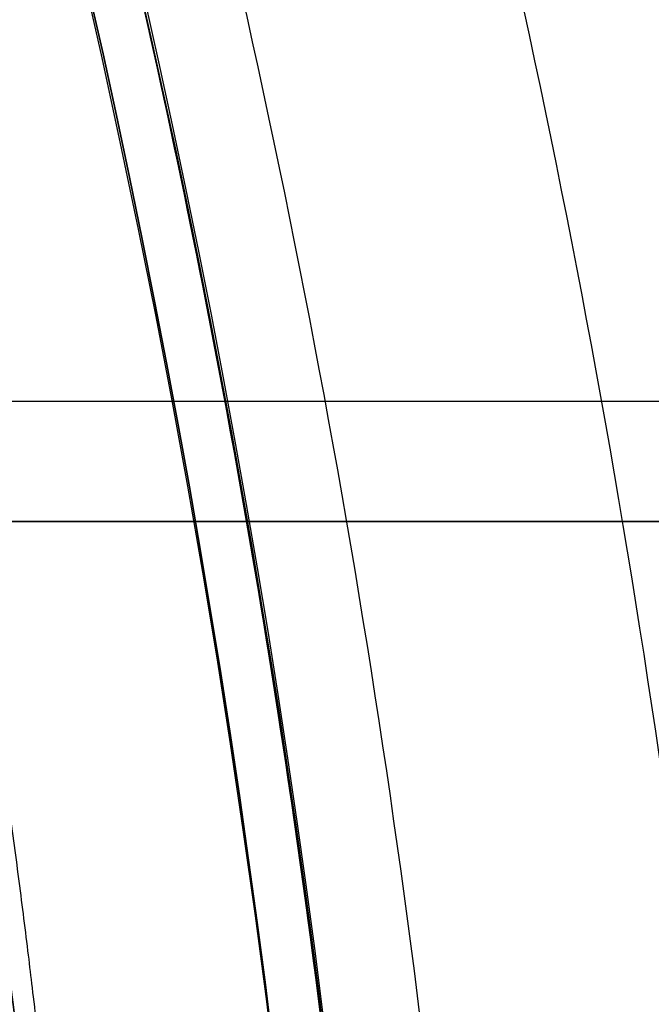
# Model space of a CAD drawing. Header units: millimetres. Extents: x -1649 to 240, y -242 to 238.
# Tile 1009 of 1056: x 21.06 to 22.38, y 0.95 to 2.99. Entities that reach past the tile are written whole.
import ezdxf

# ---------------------------------------------------------------- set-up
doc = ezdxf.new("R2010")
doc.units = ezdxf.units.MM
for name, color, linetype, true_color in [('BOMBILLA', 7, 'Continuous', 0xfff700), ('NEGRO', 7, 'Continuous', 0x292828), ('PANTALLA', 7, 'Continuous', 0xffffff)]:
    doc.layers.add(name, color=color, linetype=linetype, true_color=true_color)

# ---------------------------------------------------------------- blocks, each defined once
blk = doc.blocks.new('DOME M 29914')
at = {"layer": 'BOMBILLA', "extrusion": (0, 0, -1)}
blk.add_arc((-12.50152331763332, -0.01811837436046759, -330.6345638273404), 24.05871559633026, 0.8118392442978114, 180.8118392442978, dxfattribs=at)
at = {"layer": 'NEGRO', "extrusion": (0, 0, -1)}
for centre, radius, start, end in [((-12.49999999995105, -1.341600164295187e-10, -253.25), 211.4999999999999, 292.5907274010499, 112.5907273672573), ((-12.49999999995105, -1.341600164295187e-10, -253.5), 210, 329.857864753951, 149.8578647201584), ((-12.49999999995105, -1.341600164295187e-10, -253.25), 210.4999999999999, 292.5907274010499, 112.5907273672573), ((-12.49999999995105, -1.341600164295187e-10, -253.5), 206, 329.857864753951, 149.8578647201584), ((-12.49999999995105, -1.341600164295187e-10, -247), 199.5, 292.5907274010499, 112.5907273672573), ((-12.49999999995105, -1.341500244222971e-10, -258.5), 211.5, 292.590727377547, 112.5907273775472), ((-12.49999999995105, -1.341506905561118e-10, -248), 210.5, 292.590727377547, 112.5907273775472), ((-12.49999999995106, -1.341466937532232e-10, -258.4999999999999), 210.5, 292.5907273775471, 112.5907273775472), ((-12.49999999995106, -1.341513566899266e-10, -247.5), 199.5, 292.5907273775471, 112.5907273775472), ((-12.49999999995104, -1.341606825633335e-10, -259.5), 210, 329.8578647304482, 149.8578647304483), ((-12.49999999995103, -1.341431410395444e-10, -259.5), 206, 329.8578647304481, 149.8578647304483), ((-12.49999999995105, -1.341600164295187e-10, -253.25), 211.4999999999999, 112.5907273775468, 292.5907274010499), ((-12.49999999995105, -1.341950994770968e-10, -248), 211.5, 112.5907273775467, 292.5907273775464), ((-12.49999999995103, -1.341977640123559e-10, -258.4999999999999), 211.5, 112.5907273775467, 292.5907273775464), ((-12.49999999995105, -1.341600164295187e-10, -253.25), 210.4999999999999, 112.5907273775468, 292.5907274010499), ((-12.49999999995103, -1.341911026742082e-10, -258.5), 210.5, 112.5907273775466, 292.5907273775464), ((-12.49999999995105, -1.341600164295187e-10, -247), 199.5, 112.5907273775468, 292.5907274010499), ((-12.49999999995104, -1.341873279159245e-10, -247.5), 199.5, 112.5907273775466, 292.5907273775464), ((-12.49999999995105, -1.341600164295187e-10, -253.5), 210, 149.8578647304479, 329.857864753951), ((-12.49999999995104, -1.341280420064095e-10, -259.5), 210, 149.8578647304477, 329.8578647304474), ((-12.49999999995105, -1.341600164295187e-10, -253.5), 206, 149.8578647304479, 329.857864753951), ((-12.49999999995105, -1.341633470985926e-10, -259.5), 206, 149.8578647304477, 329.8578647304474), ((-12.49999999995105, -1.341600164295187e-10, -258.4999999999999), 32.49999999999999, 359.8578647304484, 179.857864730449), ((-12.49999999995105, -1.341600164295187e-10, -257.5), 32.49999999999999, 359.8578647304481, 179.8578647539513), ((-12.49999999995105, -1.341600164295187e-10, -265.119279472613), 28.40000000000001, 60.27582303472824, 240.2758230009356), ((-12.49999999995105, -1.341569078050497e-10, -265.619279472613), 26.30000000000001, 60.27582301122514, 240.2758230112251), ((-12.49999999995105, -1.341600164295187e-10, -264.369279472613), 26.30000000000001, 60.27582303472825, 240.2758230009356), ((-12.49999999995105, -1.341582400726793e-10, -267.119279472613), 28.40000000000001, 60.27582301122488, 240.2758230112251), ((-12.49999999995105, -1.341606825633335e-10, -256.4999999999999), 26, 47.96210538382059, 227.9621053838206), ((-12.49999999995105, -1.341600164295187e-10, -252.7), 21.75, 47.96210538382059, 227.9621053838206), ((-12.49999999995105, -1.341571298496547e-10, -275.919279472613), 23.10000000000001, 60.27582301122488, 240.2758230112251), ((-12.49999999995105, -1.341600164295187e-10, -272.367860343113), 20.59548659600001, 60.27582303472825, 240.2758230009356), ((-12.49999999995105, -1.341600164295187e-10, -269.367860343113), 20.59548659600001, 60.27582303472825, 240.2758230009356), ((-12.49999999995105, -1.34159128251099e-10, -252.7), 20.95, 47.96210538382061, 227.9621053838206), ((-12.49999999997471, -1.755200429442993e-10, -275.919279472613), 21.85790949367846, 83.90274094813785, 240.2758230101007), ((-12.49999999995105, -1.341615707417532e-10, -221), 20.95, 47.96210538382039, 227.9621053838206), ((-12.49999999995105, -1.341600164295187e-10, -266.814368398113), 20.59548659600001, 60.27582303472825, 201.1826835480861), ((-12.49999999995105, -1.341600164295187e-10, -276.771747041), 19.85, 60.46726941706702, 214.6648046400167), ((-12.49999999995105, -1.341600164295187e-10, -273.771747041), 19.85, 60.46726941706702, 214.6648046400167), ((-12.49999999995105, -1.341600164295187e-10, -270.771747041), 19.85, 60.46726941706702, 214.6648046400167), ((-12.49999999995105, -1.341600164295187e-10, -267.771747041), 19.85, 60.46726941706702, 214.6648046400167), ((-12.49999999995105, -1.341600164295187e-10, -264.771747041), 19.85, 60.46726941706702, 214.6648046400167), ((-12.49999999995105, -1.341600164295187e-10, -261.771747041), 19.85, 60.46726941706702, 214.6648046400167), ((-12.49999999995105, -1.341600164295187e-10, -258.771747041), 19.85, 60.46726941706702, 214.6648046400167), ((-12.49999999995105, -1.341600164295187e-10, -255.771747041), 19.85, 60.46726941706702, 214.6648046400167), ((-12.49999999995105, -1.341600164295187e-10, -252.771747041), 19.85, 60.46726941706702, 214.6648046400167), ((-12.49999999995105, -1.341600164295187e-10, -249.771747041), 19.85, 60.46726941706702, 214.6648046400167), ((-12.49999999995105, -1.341600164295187e-10, -246.771747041), 19.85, 60.46726941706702, 214.6648046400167), ((-12.49999999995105, -1.341600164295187e-10, -243.771747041), 19.85, 60.46726941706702, 214.6648046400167), ((-12.49999999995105, -1.341600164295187e-10, -279.483031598), 19.85, 95.18009895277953, 227.9621053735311), ((-12.49999999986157, -1.448785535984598e-10, -267.1192794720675), 23.09999999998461, 127.3777590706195, 173.1738869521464), ((-12.49999999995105, -1.341600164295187e-10, -271.519279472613), 23.10000000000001, 127.3777590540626, 173.1738869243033), ((-12.49999999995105, -1.341600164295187e-10, -274.326362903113), 20.59548659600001, 169.7757592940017, 240.2758230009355)]:
    blk.add_arc(centre, radius, start, end, dxfattribs=at)
at = {"layer": 'NEGRO'}
for centre, radius, start, end in [((12.49999999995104, -1.341891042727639e-10, 248), 211.5, 67.4092726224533, 247.4092726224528), ((12.49999999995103, -1.341704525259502e-10, 246.5), 210, 67.4092726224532, 247.4092726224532), ((12.49999999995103, -1.341822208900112e-10, 247.5), 210, 67.40927262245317, 210.1421352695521), ((12.49999999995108, -1.341893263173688e-10, 247.5), 210.0000000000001, 67.40927262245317, 210.1421352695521), ((12.49999999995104, -1.341498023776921e-10, 247.5), 206, 30.14213526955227, 210.1421352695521), ((12.49999999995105, -1.341773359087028e-10, 246.5), 199.5, 67.40927262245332, 247.4092726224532), ((12.49999999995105, -1.341449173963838e-10, 248), 210.5, 247.4092726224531, 67.4092726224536), ((12.49999999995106, -1.341553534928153e-10, 246.5), 210, 247.4092726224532, 67.4092726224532), ((12.49999999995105, -1.34168010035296e-10, 246.5), 199.5, 247.4092726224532, 67.4092726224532), ((12.49999999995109, -1.341751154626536e-10, 247.5), 210, 247.4092726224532, 30.14213526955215), ((12.49999999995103, -1.341253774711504e-10, 247.5), 210.0000000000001, 247.4092726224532, 30.14213526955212), ((12.49999999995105, -1.341600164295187e-10, 247.5), 206, 210.1421352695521, 30.14213526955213), ((12.49999999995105, -1.341600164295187e-10, 256.4999999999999), 32.49999999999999, 0.1421352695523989, 180.1421352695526), ((12.49999999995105, -1.341644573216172e-10, 263.1192794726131), 28.4, 299.7241769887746, 119.7241769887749), ((12.49999999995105, -1.341675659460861e-10, 263.1192794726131), 26.3, 299.7241769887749, 119.7241769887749), ((12.49999999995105, -1.341606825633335e-10, 255.7), 26, 312.0378946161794, 132.0378946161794), ((12.49999999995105, -1.341600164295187e-10, 256.1), 26, 312.0378946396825, 132.0378946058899), ((12.49999999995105, -1.34159128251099e-10, 255.7), 24.75, 312.0378946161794, 132.0378946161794), ((12.49999999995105, -1.34159128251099e-10, 256.4999999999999), 24.75, 312.0378946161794, 132.0378946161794), ((12.49999999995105, -1.341600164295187e-10, 267.859777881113), 21.85790949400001, 299.724177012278, 119.7241769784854), ((12.49999999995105, -1.341600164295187e-10, 270.859777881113), 21.85790949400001, 299.724177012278, 119.7241769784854), ((12.49999999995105, -1.341600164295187e-10, 273.758597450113), 21.85790949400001, 299.724177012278, 119.7241769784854), ((12.49999999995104, -1.341549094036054e-10, 221), 21.74999999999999, 312.0378946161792, 132.0378946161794), ((12.49999999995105, -1.341600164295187e-10, 236.85), 21.75, 312.0378946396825, 132.0378946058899), ((12.49999999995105, -1.341600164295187e-10, 275.419279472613), 21.09548659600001, 333.0305808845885, 101.2150559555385), ((12.49999999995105, -1.341600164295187e-10, 275.267597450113), 21.85790949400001, 299.724177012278, 17.76471930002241)]:
    blk.add_arc(centre, radius, start, end, dxfattribs=at)
for points, weights in [([(93.57808880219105, 194.866481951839, 246.9393398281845), (-296.1548751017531, 357.0226595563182, 246.9393398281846), (-458.3110527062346, -32.71030434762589, 246.9393398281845), (-68.57808880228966, -194.8664819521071, 246.9393398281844)], [0.8164906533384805, 0.2721635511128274, 0.2721635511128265, 0.8164906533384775]), ([(93.3064566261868, 194.2136297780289, 247.6464466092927), (-295.1208029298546, 355.826543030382, 247.6464466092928), (-456.7337161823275, -32.60071652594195, 247.6464466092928), (-68.3064566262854, -194.213629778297, 247.6464466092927)], [0.8164906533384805, 0.2721635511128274, 0.2721635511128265, 0.8164906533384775]), ([(-68.57808880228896, -194.8664819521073, 246.9393398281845), (321.1548751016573, -357.0226595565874, 246.9393398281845), (483.3110527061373, 32.71030434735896, 246.9393398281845), (93.57808880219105, 194.866481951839, 246.9393398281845)], [0.8164906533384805, 0.2721635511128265, 0.2721635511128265, 0.8164906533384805]), ([(-68.3064566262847, -194.2136297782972, 247.6464466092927), (320.1208029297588, -355.8265430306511, 247.6464466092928), (481.7337161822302, 32.600716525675, 247.6464466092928), (93.3064566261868, 194.2136297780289, 247.6464466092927)], [0.8164906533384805, 0.2721635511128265, 0.2721635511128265, 0.8164906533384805]), ([(27.65266094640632, -16.80636811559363, 254.821320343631), (61.2653971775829, 13.49895377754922, 254.8213203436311), (30.96007528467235, 47.11169000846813, 254.8213203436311), (-2.652660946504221, 16.80636811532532, 254.8213203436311)], [0.8164906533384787, 0.2721635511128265, 0.2721635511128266, 0.816490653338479]), ([(27.27386556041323, -16.38623235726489, 255.3870057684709), (60.04633027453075, 13.1614987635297, 255.3870057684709), (30.49859915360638, 45.93396347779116, 255.3870057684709), (-2.273865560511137, 16.38623235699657, 255.3870057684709)], [0.816490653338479, 0.2721635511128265, 0.2721635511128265, 0.816490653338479])]:
    blk.add_rational_spline(points, weights, degree=3, dxfattribs=at)
for points, weights, knots in [([(1.662298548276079, 18.98189755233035, 273.095866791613), (9.524808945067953, 23.4709924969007, 272.895818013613), (18.25872335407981, 21.08566604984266, 272.716459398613), (30.43253832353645, 17.76086557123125, 272.466459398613), (33.6400841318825, 5.55563230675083, 272.216459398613), (36.84762994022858, -6.649600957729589, 271.9664593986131), (27.88136077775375, -15.530033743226, 271.716459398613), (25.83675823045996, -17.55506279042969, 271.659451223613), (23.33770145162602, -18.98189755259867, 271.595866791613)], [0.949183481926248, 0.900100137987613, 1, 0.866025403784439, 1, 0.866025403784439, 1, 0.965925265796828, 0.94918348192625], [3.897535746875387, 3.897535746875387, 3.897535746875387, 3.928605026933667, 3.928605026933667, 3.970271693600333, 3.970271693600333, 4.011938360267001, 4.011938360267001, 4.022535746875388, 4.022535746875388, 4.022535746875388]), ([(1.662298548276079, 18.98189755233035, 270.095866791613), (9.524808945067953, 23.4709924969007, 269.8958180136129), (18.25872335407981, 21.08566604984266, 269.716459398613), (30.43253832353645, 17.76086557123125, 269.466459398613), (33.6400841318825, 5.55563230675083, 269.216459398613), (36.84762994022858, -6.649600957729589, 268.9664593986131), (27.88136077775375, -15.530033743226, 268.716459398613), (25.83675823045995, -17.55506279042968, 268.659451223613), (23.33770145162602, -18.98189755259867, 268.595866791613)], [0.949183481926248, 0.900100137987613, 1, 0.866025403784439, 1, 0.866025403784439, 1, 0.965925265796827, 0.949183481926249], [4.147535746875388, 4.147535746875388, 4.147535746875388, 4.178605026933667, 4.178605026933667, 4.220271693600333, 4.220271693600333, 4.261938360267, 4.261938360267, 4.272535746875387, 4.272535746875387, 4.272535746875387]), ([(23.33770145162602, -18.98189755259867, 265.623688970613), (25.83675823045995, -17.55506279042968, 265.6872734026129), (27.88136077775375, -15.530033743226, 265.744281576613), (36.84762994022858, -6.649600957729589, 265.994281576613), (33.6400841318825, 5.55563230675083, 266.244281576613), (30.43253832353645, 17.76086557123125, 266.494281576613), (18.25872335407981, 21.08566604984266, 266.744281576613), (9.524808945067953, 23.4709924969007, 266.923640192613), (1.662298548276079, 18.98189755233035, 267.123688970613)], [0.949183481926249, 0.965925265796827, 1, 0.866025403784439, 1, 0.866025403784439, 1, 0.900100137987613, 0.949183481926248], [0.0310692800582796, 0.0310692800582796, 0.0310692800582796, 0.0416666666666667, 0.0416666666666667, 0.0833333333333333, 0.0833333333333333, 0.125, 0.125, 0.156069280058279, 0.156069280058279, 0.156069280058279]), ([(23.33770145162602, -18.98189755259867, 268.623688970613), (25.83675823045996, -17.55506279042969, 268.687273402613), (27.88136077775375, -15.530033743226, 268.744281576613), (36.84762994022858, -6.649600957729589, 268.994281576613), (33.6400841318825, 5.55563230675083, 269.244281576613), (30.43253832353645, 17.76086557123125, 269.494281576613), (18.25872335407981, 21.08566604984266, 269.744281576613), (9.524808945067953, 23.4709924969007, 269.9236401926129), (1.662298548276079, 18.98189755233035, 270.123688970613)], [0.949183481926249, 0.965925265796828, 1, 0.866025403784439, 1, 0.866025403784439, 1, 0.900100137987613, 0.949183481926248], [0.281069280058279, 0.281069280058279, 0.281069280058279, 0.291666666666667, 0.291666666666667, 0.333333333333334, 0.333333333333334, 0.375, 0.375, 0.406069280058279, 0.406069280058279, 0.406069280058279]), ([(23.33770145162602, -18.98189755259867, 271.623688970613), (25.83675823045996, -17.55506279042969, 271.687273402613), (27.88136077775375, -15.530033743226, 271.744281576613), (36.84762994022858, -6.649600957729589, 271.994281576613), (33.6400841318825, 5.55563230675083, 272.244281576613), (30.43253832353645, 17.76086557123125, 272.494281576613), (18.25872335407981, 21.08566604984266, 272.744281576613), (9.524808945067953, 23.4709924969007, 272.923640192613), (1.662298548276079, 18.98189755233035, 273.123688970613)], [0.94918348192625, 0.965925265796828, 1, 0.866025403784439, 1, 0.866025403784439, 1, 0.900100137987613, 0.949183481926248], [0.53106928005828, 0.53106928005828, 0.53106928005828, 0.541666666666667, 0.541666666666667, 0.583333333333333, 0.583333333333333, 0.625, 0.625, 0.656069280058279, 0.656069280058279, 0.656069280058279]), ([(8.963931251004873, 21.56998899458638, 275.9192794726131), (13.66409499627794, 22.34050872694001, 275.8108141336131), (18.25872335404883, 21.08566605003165, 275.7164593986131), (30.43253832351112, 17.76086557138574, 275.466459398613), (33.64008413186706, 5.555632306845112, 275.2164593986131), (36.84762994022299, -6.649600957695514, 274.966459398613), (27.88136077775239, -15.53003374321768, 274.716459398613), (25.83675823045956, -17.55506279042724, 274.6594512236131), (23.33770145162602, -18.98189755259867, 274.5958667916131)], [0.935098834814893, 0.944834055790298, 1, 0.866025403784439, 1, 0.866025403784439, 1, 0.965925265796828, 0.94918348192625], [3.661448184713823, 3.661448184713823, 3.661448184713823, 3.678605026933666, 3.678605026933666, 3.720271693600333, 3.720271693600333, 3.761938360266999, 3.761938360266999, 3.772535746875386, 3.772535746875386, 3.772535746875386]), ([(23.33770145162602, -18.98189755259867, 274.623688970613), (25.83675823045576, -17.55506279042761, 274.687273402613), (27.88136077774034, -15.53003374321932, 274.744281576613), (36.84762994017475, -6.64960095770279, 274.994281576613), (33.64008413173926, 5.555632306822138, 275.244281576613), (30.4325383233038, 17.76086557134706, 275.4942815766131), (18.25872335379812, 21.08566604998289, 275.7442815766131), (14.27972322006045, 22.17237400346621, 275.825993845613), (10.17832927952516, 21.73425987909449, 275.919279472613)], [0.94918348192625, 0.965925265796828, 1, 0.866025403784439, 1, 0.866025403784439, 1, 0.951869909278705, 0.938321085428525], [0.78106928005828, 0.78106928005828, 0.78106928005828, 0.791666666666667, 0.791666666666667, 0.833333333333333, 0.833333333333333, 0.875, 0.875, 0.889968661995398, 0.889968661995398, 0.889968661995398]), ([(6.907576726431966, -20.47675540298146, 267.788785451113), (18.72983697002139, -23.70554248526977, 268.038785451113), (27.43717872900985, -15.08155832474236, 268.288785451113), (36.14452048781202, -6.457574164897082, 268.538785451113), (33.02960200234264, 5.39519707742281, 268.788785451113), (29.91468351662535, 17.24796832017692, 269.038785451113), (18.09242327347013, 20.47675540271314, 269.288785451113), (6.270163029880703, 23.70554248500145, 269.538785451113), (-2.437178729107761, 15.08155832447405, 269.788785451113), (-11.14452048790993, 6.457574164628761, 270.038785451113), (-8.029602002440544, -5.39519707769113, 270.288785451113), (-4.914683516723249, -17.24796832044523, 270.538785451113), (6.907576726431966, -20.47675540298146, 270.788785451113), (18.72983697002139, -23.70554248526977, 271.038785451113), (27.43717872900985, -15.08155832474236, 271.288785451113), (36.14452048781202, -6.457574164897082, 271.538785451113), (33.02960200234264, 5.39519707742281, 271.788785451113), (29.91468351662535, 17.24796832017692, 272.038785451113), (18.09242327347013, 20.47675540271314, 272.288785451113), (6.270163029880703, 23.70554248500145, 272.538785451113), (-2.437178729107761, 15.08155832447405, 272.788785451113), (-11.14452048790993, 6.457574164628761, 273.038785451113), (-8.029602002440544, -5.39519707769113, 273.288785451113), (-4.914683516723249, -17.24796832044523, 273.538785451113), (6.907576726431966, -20.47675540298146, 273.788785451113), (18.72983697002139, -23.70554248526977, 274.038785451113), (27.43717872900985, -15.08155832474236, 274.288785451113), (36.14452048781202, -6.457574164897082, 274.538785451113), (33.02960200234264, 5.39519707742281, 274.788785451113), (29.91468351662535, 17.24796832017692, 275.038785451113), (18.09242327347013, 20.47675540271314, 275.288785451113), (12.34638650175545, 22.04606016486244, 275.4102942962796), (6.622775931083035, 20.39683669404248, 275.5505617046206)], [1, 0.866025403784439, 1, 0.866025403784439, 1, 0.866025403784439, 1, 0.866025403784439, 1, 0.866025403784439, 1, 0.866025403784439, 1, 0.866025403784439, 1, 0.866025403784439, 1, 0.866025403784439, 1, 0.866025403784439, 1, 0.866025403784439, 1, 0.866025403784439, 1, 0.866025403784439, 1, 0.866025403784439, 1, 0.866025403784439, 1, 0.9300682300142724, 0.9331421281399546], [0, 0, 0, 0.0416666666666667, 0.0416666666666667, 0.0833333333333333, 0.0833333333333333, 0.125, 0.125, 0.166666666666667, 0.166666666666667, 0.208333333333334, 0.208333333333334, 0.25, 0.25, 0.291666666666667, 0.291666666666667, 0.333333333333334, 0.333333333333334, 0.375, 0.375, 0.416666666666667, 0.416666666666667, 0.458333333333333, 0.458333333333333, 0.5, 0.5, 0.541666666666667, 0.541666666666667, 0.583333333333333, 0.583333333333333, 0.625, 0.625, 0.646749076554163, 0.646749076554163, 0.646749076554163]), ([(6.907576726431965, -20.47675540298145, 265.680037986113), (18.72983697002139, -23.70554248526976, 265.930037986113), (27.43717872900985, -15.08155832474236, 266.180037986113), (36.14452048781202, -6.457574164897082, 266.430037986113), (33.02960200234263, 5.395197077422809, 266.680037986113), (29.91468351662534, 17.24796832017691, 266.930037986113), (18.09242327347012, 20.47675540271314, 267.180037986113), (6.270163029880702, 23.70554248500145, 267.430037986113), (-2.437178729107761, 15.08155832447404, 267.680037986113), (-11.14452048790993, 6.457574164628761, 267.9300379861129), (-8.029602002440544, -5.39519707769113, 268.180037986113), (-4.914683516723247, -17.24796832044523, 268.430037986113), (6.907576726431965, -20.47675540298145, 268.680037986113), (18.72983697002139, -23.70554248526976, 268.930037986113), (27.43717872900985, -15.08155832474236, 269.180037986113), (36.14452048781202, -6.457574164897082, 269.430037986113), (33.02960200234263, 5.395197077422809, 269.680037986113), (29.91468351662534, 17.24796832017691, 269.930037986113), (18.09242327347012, 20.47675540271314, 270.180037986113), (6.270163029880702, 23.70554248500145, 270.430037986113), (-2.437178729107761, 15.08155832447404, 270.680037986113), (-11.14452048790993, 6.457574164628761, 270.9300379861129), (-8.029602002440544, -5.39519707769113, 271.180037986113), (-4.914683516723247, -17.24796832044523, 271.430037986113), (6.907576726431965, -20.47675540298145, 271.680037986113), (18.72983697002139, -23.70554248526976, 271.930037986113), (27.43717872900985, -15.08155832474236, 272.180037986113), (36.14452048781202, -6.457574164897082, 272.430037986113), (33.02960200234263, 5.395197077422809, 272.680037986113), (29.91468351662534, 17.24796832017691, 272.930037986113), (18.09242327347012, 20.47675540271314, 273.180037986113), (6.270163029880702, 23.70554248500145, 273.430037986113), (-2.437178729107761, 15.08155832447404, 273.680037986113), (-11.14452048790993, 6.457574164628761, 273.9300379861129), (-8.029602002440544, -5.39519707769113, 274.180037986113), (-4.914683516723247, -17.24796832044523, 274.430037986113), (6.907576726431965, -20.47675540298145, 274.680037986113), (18.72983697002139, -23.70554248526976, 274.930037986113), (27.43717872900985, -15.08155832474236, 275.180037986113), (33.52303629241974, -9.053962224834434, 275.3547714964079), (33.72102674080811, -0.4906464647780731, 275.5505846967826)], [1, 0.866025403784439, 1, 0.866025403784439, 1, 0.866025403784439, 1, 0.866025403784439, 1, 0.866025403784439, 1, 0.866025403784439, 1, 0.866025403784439, 1, 0.866025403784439, 1, 0.866025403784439, 1, 0.866025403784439, 1, 0.866025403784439, 1, 0.866025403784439, 1, 0.866025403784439, 1, 0.866025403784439, 1, 0.866025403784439, 1, 0.866025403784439, 1, 0.866025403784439, 1, 0.866025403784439, 1, 0.866025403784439, 1, 0.9024248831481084, 0.946979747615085], [0, 0, 0, 0.0416666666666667, 0.0416666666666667, 0.0833333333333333, 0.0833333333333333, 0.125, 0.125, 0.166666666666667, 0.166666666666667, 0.208333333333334, 0.208333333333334, 0.25, 0.25, 0.291666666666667, 0.291666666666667, 0.333333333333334, 0.333333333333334, 0.375, 0.375, 0.416666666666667, 0.416666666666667, 0.458333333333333, 0.458333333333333, 0.5, 0.5, 0.541666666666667, 0.541666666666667, 0.583333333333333, 0.583333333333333, 0.625, 0.625, 0.666666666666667, 0.666666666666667, 0.708333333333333, 0.708333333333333, 0.75, 0.75, 0.791666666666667, 0.791666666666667, 0.8220129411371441, 0.8220129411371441, 0.8220129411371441])]:
    blk.add_rational_spline(points, weights, degree=2, knots=knots, dxfattribs=at)
blk.add_open_spline([(18.48443338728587, 20.74973730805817, 275.919279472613), (19.35575120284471, 20.48711550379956, 275.9083980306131), (20.27342974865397, 20.15016631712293, 275.8963149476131), (21.69216523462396, 19.50099676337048, 275.8763878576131), (22.17199633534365, 19.26065298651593, 275.8694450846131), (22.89757057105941, 18.86037858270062, 275.858580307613), (23.14039158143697, 18.72032967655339, 275.854883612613), (23.50542174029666, 18.49986923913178, 275.849225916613), (23.68813566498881, 18.38704258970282, 275.8463689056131), (23.90149994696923, 18.25077307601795, 275.842986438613), (24.00821219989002, 18.18146720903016, 275.8412828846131), (24.05395038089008, 18.15151251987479, 275.840550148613), (24.08444323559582, 18.13148655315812, 275.840061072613), (24.11007191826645, 18.11458923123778, 275.839649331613), (24.42630709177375, 17.9057459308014, 275.8345652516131), (25.01510581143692, 17.51419543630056, 275.8249735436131), (26.22181172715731, 16.53381804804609, 275.803707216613), (26.67693726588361, 16.14045988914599, 275.795471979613), (27.41556195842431, 15.42957026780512, 275.781399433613), (27.67099637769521, 15.17243367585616, 275.776421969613), (28.0641049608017, 14.7537064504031, 275.7685258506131), (28.19679351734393, 14.60862683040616, 275.765822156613), (28.39775291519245, 14.38241054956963, 275.7616591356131), (28.49871353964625, 14.26715328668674, 275.7595507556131), (28.60028548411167, 14.1486095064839, 275.757402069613), (28.66812327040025, 14.06884310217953, 275.7559606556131), (28.71064586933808, 14.01839571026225, 275.755052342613), (29.55193333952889, 13.01426279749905, 275.737016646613), (30.20574103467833, 12.059622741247, 275.721291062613), (31.00008937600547, 10.72252365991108, 275.700348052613), (31.23386559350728, 10.29231236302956, 275.693807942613), (31.54510148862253, 9.675933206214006, 275.684659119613), (31.64227287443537, 9.475280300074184, 275.681719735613), (31.77902072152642, 9.182089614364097, 275.677475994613), (31.84514189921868, 9.03744012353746, 275.675395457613), (31.90803925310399, 8.895806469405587, 275.673376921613), (31.94927133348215, 8.802064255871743, 275.672045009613), (31.96229507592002, 8.772321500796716, 275.671623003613), (32.20680301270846, 8.205554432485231, 275.663619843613), (32.39924887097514, 7.706340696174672, 275.6567893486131), (32.65418010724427, 6.968114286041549, 275.646968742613), (32.73353609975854, 6.723797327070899, 275.6437660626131), (32.84460121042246, 6.360362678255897, 275.639068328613), (32.89814163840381, 6.179404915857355, 275.636746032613), (32.94878129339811, 5.999656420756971, 275.634463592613), (32.98190618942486, 5.880100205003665, 275.632950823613), (32.99334703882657, 5.838400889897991, 275.632424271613), (33.17997649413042, 5.141449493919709, 275.6236678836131), (33.30191229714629, 4.574919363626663, 275.6165701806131), (33.4405595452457, 3.812165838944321, 275.606952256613), (33.47936019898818, 3.57237186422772, 275.603917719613), (33.52876707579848, 3.234938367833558, 275.599623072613), (33.54376754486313, 3.126167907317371, 275.598234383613), (33.56433071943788, 2.968626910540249, 275.596215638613), (33.57086200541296, 2.917048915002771, 275.595553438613), (33.58332035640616, 2.815771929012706, 275.594250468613), (33.5873708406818, 2.782280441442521, 275.593819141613), (33.83558952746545, 0.63848319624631, 275.5661156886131), (33.76786749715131, -1.437404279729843, 275.538482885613), (33.21148172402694, -4.507285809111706, 275.494522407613), (32.9508241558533, -5.515839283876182, 275.4799700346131), (32.45171184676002, -6.990387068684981, 275.4582931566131), (32.26734485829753, -7.475529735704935, 275.451092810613), (31.96460109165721, -8.19174093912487, 275.4403302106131), (31.80668311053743, -8.546971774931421, 275.434958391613), (31.63911596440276, -8.897535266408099, 275.429600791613), (31.52528050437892, -9.130168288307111, 275.426032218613), (31.47577460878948, -9.22940691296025, 275.424505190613), (30.86822544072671, -10.41525660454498, 275.406173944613), (30.27394634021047, -11.35772960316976, 275.3911834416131), (29.35581418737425, -12.61431470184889, 275.370653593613), (29.04519414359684, -13.00711738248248, 275.364136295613), (28.57810632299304, -13.55942320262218, 275.354849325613), (28.42220958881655, -13.73738035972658, 275.351835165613), (28.18870702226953, -13.99541006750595, 275.3474361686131), (28.07204065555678, -14.12219874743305, 275.345267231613), (27.93621182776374, -14.26629430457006, 275.3427902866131), (27.86838401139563, -14.33739505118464, 275.341565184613), (27.83933521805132, -14.36766484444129, 275.3410430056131), (27.81997404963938, -14.38779993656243, 275.340695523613), (27.81960067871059, -14.38820649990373, 275.340688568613), (27.19323878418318, -15.03703364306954, 275.329482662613), (26.67336668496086, -15.50024228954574, 275.3208170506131), (26.08251844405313, -16.00155564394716, 275.311119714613), (25.91664440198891, -16.13621768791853, 275.3084374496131), (25.71839924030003, -16.29423691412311, 275.305239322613), (25.66072522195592, -16.33956283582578, 275.304310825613), (25.58715126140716, -16.3969445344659, 275.303124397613), (25.553596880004, -16.42298171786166, 275.302582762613), (25.52493772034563, -16.44509873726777, 275.302118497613), (25.50692360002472, -16.45897776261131, 275.301826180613), (25.51454146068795, -16.45313738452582, 275.301950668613), (24.72280727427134, -17.06111710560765, 275.289047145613), (23.85544621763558, -17.64243163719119, 275.2751910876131), (22.88069400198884, -18.18146319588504, 275.2599914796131)], degree=3, knots=[2.799574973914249, 2.799574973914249, 2.799574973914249, 2.799574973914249, 2.862074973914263, 2.862074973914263, 2.893324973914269, 2.893324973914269, 2.908949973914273, 2.908949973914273, 2.916762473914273, 2.920668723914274, 2.922621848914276, 2.923598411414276, 2.923598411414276, 2.924574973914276, 2.924574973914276, 2.987074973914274, 2.987074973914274, 3.018324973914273, 3.018324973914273, 3.033949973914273, 3.033949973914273, 3.041762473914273, 3.041762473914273, 3.045668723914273, 3.047621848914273, 3.047621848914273, 3.049574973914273, 3.049574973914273, 3.112074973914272, 3.112074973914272, 3.143324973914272, 3.143324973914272, 3.15894997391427, 3.15894997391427, 3.16676247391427, 3.17066872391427, 3.17066872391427, 3.17457497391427, 3.17457497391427, 3.205824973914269, 3.205824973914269, 3.221449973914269, 3.221449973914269, 3.229262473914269, 3.233168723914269, 3.233168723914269, 3.237074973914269, 3.237074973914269, 3.268324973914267, 3.268324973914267, 3.283949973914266, 3.283949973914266, 3.291762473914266, 3.291762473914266, 3.295668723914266, 3.295668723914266, 3.299574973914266, 3.299574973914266, 3.424574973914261, 3.424574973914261, 3.487074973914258, 3.487074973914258, 3.518324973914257, 3.518324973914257, 3.533949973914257, 3.541762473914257, 3.541762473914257, 3.549574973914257, 3.549574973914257, 3.612074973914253, 3.612074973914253, 3.643324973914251, 3.643324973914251, 3.658949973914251, 3.658949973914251, 3.66676247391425, 3.67066872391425, 3.67262184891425, 3.67359841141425, 3.67359841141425, 3.67457497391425, 3.67457497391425, 3.70582497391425, 3.70582497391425, 3.72144997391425, 3.72144997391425, 3.72926247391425, 3.72926247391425, 3.73316872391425, 3.73512184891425, 3.73512184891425, 3.73707497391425, 3.73707497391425, 3.799574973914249, 3.799574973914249, 3.799574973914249, 3.799574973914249], dxfattribs=at)
for points in [[(24.55363015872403, 3.999999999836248, 0.5000000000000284), (193.4557957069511, 3.99999999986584, 0.5)], [(24.55363015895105, 3.99999999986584, 25.5), (190.4557957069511, 3.99999999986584, 25.5)], [(24.55363015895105, 3.99999999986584, 13), (193.4557957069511, 3.99999999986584, 13)], [(27.49999999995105, 3.74999999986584), (192.4999999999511, 3.74999999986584)], [(192.4999999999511, 3.74999999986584, 0.5), (27.49999999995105, 3.74999999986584, 0.5000000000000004)], [(27.49999999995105, 3.74999999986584, 0.25), (192.4999999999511, 3.74999999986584, 0.25)]]:
    blk.add_open_spline(points, degree=1, dxfattribs=at)
at = {"layer": 'PANTALLA', "extrusion": (0, 0, -1)}
for radius in [210, 206]:
    blk.add_arc((-12.49999999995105, -1.341611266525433e-10, -259.5), radius, 59.85786473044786, 239.8578647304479, dxfattribs=at)
at = {"layer": 'PANTALLA'}
for radius in [210, 206]:
    blk.add_arc((12.49999999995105, -1.341600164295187e-10, 259.5), radius, 120.1421352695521, 300.1421352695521, dxfattribs=at)
at = {"layer": 'PANTALLA', "extrusion": (0.864782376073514, 0.5021468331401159, 3.049165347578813e-17)}
for radius in [210, 206]:
    blk.add_arc((-6.276835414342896, 259.5, 10.80977970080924), radius, 0, 180, dxfattribs=at)
at = {"layer": 'PANTALLA', "extrusion": (0.502146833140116, -0.864782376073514, 0)}
for centre, radius, start in [((10.80977970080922, 259.5000000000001, 6.276835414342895), 210, 358.5434189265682), ((10.80977970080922, 259.5000000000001, 6.276835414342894), 206, 358.5151295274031)]:
    blk.add_arc(centre, radius, start, 180, dxfattribs=at)
at = {"layer": 'PANTALLA'}
for points, knots in [([(-152.2349515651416, 130.1303219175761, 254.1619244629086), (-148.4311605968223, 134.9456279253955, 254.1619244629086), (-144.4180670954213, 139.5918377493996, 254.1619244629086), (-135.9963979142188, 148.5192942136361, 254.1619244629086), (-131.5918717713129, 152.7962481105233, 254.1619244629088), (-124.7138543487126, 158.9127901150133, 254.1619244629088), (-122.3769522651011, 160.9009771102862, 254.1619244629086), (-117.6176894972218, 164.7734917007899, 254.1619244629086), (-115.1959005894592, 166.6573540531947, 254.1619244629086), (-111.5026355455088, 169.4024914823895, 254.1619244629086), (-110.2615802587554, 170.3039992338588, 254.1619244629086), (-107.7599337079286, 172.0796504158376, 254.1619244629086), (-106.4994175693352, 172.9537405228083, 254.1619244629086), (-103.9594537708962, 174.6741348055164, 254.1619244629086), (-102.6800823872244, 175.520387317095, 254.1619244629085), (-100.7472989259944, 176.7686126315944, 254.1619244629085), (-100.1007342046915, 177.1811721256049, 254.1619244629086), (-98.8032001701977, 177.9991313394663, 254.1619244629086), (-98.15215282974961, 178.4045800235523, 254.1619244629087), (-97.49894991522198, 178.806420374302, 254.1619244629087), (-96.74110677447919, 179.2726337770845, 254.1619244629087), (-95.98024954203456, 179.7340592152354, 254.1619244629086), (-94.45285327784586, 180.6471250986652, 254.1619244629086), (-93.68619060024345, 181.0988390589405, 254.1619244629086), (-92.91676112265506, 181.5456180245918, 254.1619244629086), (-92.14730831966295, 181.9924105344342, 254.1619244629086), (-91.37496414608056, 182.4343399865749, 254.1619244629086), (-89.82484464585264, 183.3082725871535, 254.1619244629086), (-89.04694384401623, 183.7403460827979, 254.1619244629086), (-88.2664026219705, 184.1674158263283, 254.1619244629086), (-87.59360014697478, 184.5355367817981, 254.1619244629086), (-86.91874742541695, 184.8999885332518, 254.1619244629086), (-85.56516968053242, 185.6214309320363, 254.1619244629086), (-84.88636327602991, 185.9784647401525, 254.1619244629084), (-82.84422539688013, 187.0383287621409, 254.1619244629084), (-81.47507822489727, 187.7299720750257, 254.1619244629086), (-78.72187086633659, 189.0831246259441, 254.1619244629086), (-77.33789335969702, 189.7445932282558, 254.1619244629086), (-74.55568938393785, 191.0370767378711, 254.1619244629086), (-73.15754646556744, 191.6680528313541, 254.1619244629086), (-68.94266623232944, 193.5148800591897, 254.1619244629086), (-66.1060665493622, 194.6843676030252, 254.1619244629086), (-60.38365236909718, 196.8981714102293, 254.1619244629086), (-57.49852536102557, 197.9422217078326, 254.1619244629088), (-48.77692298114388, 200.883796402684, 254.1619244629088), (-42.87909702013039, 202.5890336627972, 254.1619244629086), (-30.95104446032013, 205.4779007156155, 254.1619244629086), (-24.92655343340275, 206.6601414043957, 254.1619244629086), (-18.85895380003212, 207.5767833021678, 254.1619244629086), (-11.78366055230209, 208.6456590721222, 254.1619244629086), (-4.65834489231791, 209.3520919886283, 254.1619244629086), (9.636526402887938, 210.0345393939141, 254.1619244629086), (16.79673406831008, 210.0101076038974, 254.1619244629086), (38.24090065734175, 208.8396227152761, 254.1619244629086), (52.42274021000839, 206.5980561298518, 254.1619244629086), (66.26563000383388, 202.9304363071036, 254.1619244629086), (80.09839053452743, 199.2655001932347, 254.1619244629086), (93.52017523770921, 194.1958114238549, 254.1619244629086), (112.7181359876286, 184.6048689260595, 254.1619244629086), (118.9472309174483, 181.0845643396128, 254.1619244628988), (131.0218246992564, 173.4220559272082, 254.1619244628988), (136.8594390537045, 169.2848555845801, 254.1619244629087), (142.474544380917, 164.8578865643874, 254.1619244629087), (152.8431851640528, 156.6832132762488, 254.1619244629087), (162.4174956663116, 147.5485799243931, 254.1619244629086), (179.722944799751, 127.6022165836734, 254.1619244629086), (187.4154922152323, 116.8349670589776, 254.1619244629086), (194.0456180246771, 105.416761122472, 254.1619244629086), (200.6757438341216, 93.99855518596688, 254.1619244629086), (206.2138776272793, 81.98031812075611, 254.1619244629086), (214.9589424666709, 57.06325928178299, 254.1619244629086), (218.1463719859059, 44.22000264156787, 254.1619244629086), (220.1063333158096, 31.16272319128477, 254.1619244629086), (221.167744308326, 24.09159391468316, 254.1619244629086), (221.8671954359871, 16.9708540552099, 254.1619244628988), (222.5367079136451, 2.68584081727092, 254.1619244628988), (222.5063320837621, -4.469104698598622, 254.1619244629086), (221.3196483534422, -25.89664904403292, 254.1619244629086), (219.0695100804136, -40.06643826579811, 254.1619244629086), (215.3956309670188, -53.89682628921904, 254.1619244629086), (211.7190615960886, -67.73734183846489, 254.1619244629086), (206.6359550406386, -81.16534323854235, 254.1619244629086), (197.0227043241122, -100.369710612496, 254.1619244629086), (193.4946289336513, -106.6004292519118, 254.1619244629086), (185.8159999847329, -118.6771729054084, 254.1619244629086), (181.6704677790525, -124.5153004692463, 254.1619244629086), (177.2349515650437, -130.1303219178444, 254.1619244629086), (173.4311605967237, -134.9456279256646, 254.1619244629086), (169.4180670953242, -139.5918377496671, 254.1619244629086), (160.9963979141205, -148.5192942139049, 254.1619244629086), (156.5918717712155, -152.7962481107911, 254.1619244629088), (149.7138543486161, -158.9127901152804, 254.1619244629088), (147.3769522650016, -160.9009771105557, 254.1619244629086), (142.6176894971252, -164.7734917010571, 254.1619244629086), (140.1959005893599, -166.6573540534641, 254.1619244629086), (136.5026355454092, -169.4024914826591, 254.1619244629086), (135.2615802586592, -170.3039992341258, 254.1619244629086), (132.7599337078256, -172.0796504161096, 254.1619244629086), (131.4994175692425, -172.9537405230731, 254.1619244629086), (128.9594537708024, -174.6741348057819, 254.1619244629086), (127.6800823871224, -175.520387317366, 254.1619244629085), (125.7472989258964, -176.7686126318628, 254.1619244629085), (125.1007342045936, -177.1811721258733, 254.1619244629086), (123.8032001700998, -177.9991313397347, 254.1619244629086), (123.1521528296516, -178.4045800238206, 254.1619244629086), (122.498949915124, -178.8064203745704, 254.1619244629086), (121.7411067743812, -179.2726337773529, 254.1619244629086), (120.9802495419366, -179.7340592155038, 254.1619244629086), (119.4528532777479, -180.6471250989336, 254.1619244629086), (118.6861906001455, -181.0988390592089, 254.1619244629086), (117.9167611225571, -181.5456180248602, 254.1619244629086), (117.147308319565, -181.9924105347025, 254.1619244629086), (116.3749641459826, -182.4343399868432, 254.1619244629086), (114.8248446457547, -183.3082725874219, 254.1619244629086), (114.0469438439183, -183.7403460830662, 254.1619244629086), (113.2664026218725, -184.1674158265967, 254.1619244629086), (112.5936001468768, -184.5355367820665, 254.1619244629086), (111.918747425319, -184.8999885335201, 254.1619244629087), (110.5651696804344, -185.6214309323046, 254.1619244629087), (109.8863632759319, -185.9784647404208, 254.1619244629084), (107.8442253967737, -187.0383287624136, 254.1619244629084), (106.4750782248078, -187.7299720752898, 254.1619244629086), (103.7218708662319, -189.0831246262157, 254.1619244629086), (102.3378933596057, -189.744593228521, 254.1619244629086), (99.55568938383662, -191.037076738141, 254.1619244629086), (98.15754646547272, -191.6680528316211, 254.1619244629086), (93.94266623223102, -193.5148800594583, 254.1619244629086), (91.10606654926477, -194.6843676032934, 254.1619244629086), (85.38365236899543, -196.8981714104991, 254.1619244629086), (82.49852536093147, -197.9422217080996, 254.1619244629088), (73.7769229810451, -200.8837964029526, 254.1619244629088), (67.8790970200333, -202.5890336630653, 254.1619244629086), (55.9510444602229, -205.4779007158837, 254.1619244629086), (49.92655343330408, -206.6601414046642, 254.1619244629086), (43.85895379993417, -207.5767833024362, 254.1619244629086), (36.78366055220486, -208.6456590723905, 254.1619244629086), (29.65834489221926, -209.3520919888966, 254.1619244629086), (15.36347359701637, -210.0345393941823, 254.1619244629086), (8.20326593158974, -210.0101076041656, 254.1619244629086), (-13.24090065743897, -208.8396227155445, 254.1619244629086), (-27.4227402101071, -206.5980561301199, 254.1619244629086), (-41.26563000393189, -202.9304363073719, 254.1619244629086), (-55.0983905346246, -199.2655001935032, 254.1619244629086), (-68.52017523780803, -194.1958114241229, 254.1619244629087), (-87.71813598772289, -184.6048689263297, 254.1619244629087), (-93.94723091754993, -181.0845643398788, 254.1619244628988), (-106.0218246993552, -173.422055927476, 254.1619244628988), (-111.8594390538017, -169.284855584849, 254.1619244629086), (-117.474544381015, -164.8578865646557, 254.1619244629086), (-127.8431851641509, -156.683213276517, 254.1619244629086), (-137.4174956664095, -147.5485799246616, 254.1619244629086), (-154.7229447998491, -127.6022165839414, 254.1619244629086), (-162.4154922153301, -116.8349670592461, 254.1619244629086), (-169.045618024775, -105.4167611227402, 254.1619244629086), (-175.6757438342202, -93.99855518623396, 254.1619244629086), (-181.2138776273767, -81.98031812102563, 254.1619244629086), (-189.9589424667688, -57.06325928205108, 254.1619244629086), (-193.1463719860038, -44.22000264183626, 254.1619244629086), (-195.1063333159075, -31.16272319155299, 254.1619244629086), (-196.1677443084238, -24.09159391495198, 254.1619244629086), (-196.8671954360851, -16.97085405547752, 254.1619244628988), (-197.5367079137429, -2.685840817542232, 254.1619244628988), (-197.5063320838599, 4.469104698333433, 254.1619244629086), (-196.3196483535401, 25.89664904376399, 254.1619244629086), (-194.0695100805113, 40.06643826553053, 254.1619244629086), (-190.3956309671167, 53.8968262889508, 254.1619244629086), (-186.7190615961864, 67.7373418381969, 254.1619244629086), (-181.6359550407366, 81.16534323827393, 254.1619244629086), (-172.0227043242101, 100.3697106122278, 254.1619244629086), (-168.4946289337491, 106.6004292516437, 254.1619244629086), (-160.8159999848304, 118.6771729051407, 254.1619244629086), (-156.6704677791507, 124.5153004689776, 254.1619244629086), (-152.2349515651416, 130.1303219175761, 254.1619244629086)], [0, 0, 0, 0, 18.41104059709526, 18.41104059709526, 36.82208119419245, 36.82208119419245, 46.02649567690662, 46.02649567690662, 55.23091015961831, 55.23091015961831, 59.83297919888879, 59.83297919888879, 64.43504823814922, 64.43504823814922, 69.0371172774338, 69.0371172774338, 71.33810861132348, 71.33810861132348, 73.63915176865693, 73.63915176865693, 73.63915176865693, 76.30845475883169, 76.30845475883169, 78.97783866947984, 78.97783866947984, 78.97783866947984, 81.64714165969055, 81.64714165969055, 84.31652557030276, 84.31652557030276, 84.31652557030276, 86.61741973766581, 86.61741973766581, 88.91836572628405, 88.91836572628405, 93.52044772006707, 93.52044772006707, 98.1225297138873, 98.1225297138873, 102.7246117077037, 102.7246117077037, 111.9290521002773, 111.9290521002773, 121.1334924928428, 121.1334924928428, 139.5445849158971, 139.5445849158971, 157.9556773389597, 157.9556773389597, 157.9556773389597, 179.4340849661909, 179.4340849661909, 200.912492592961, 200.912492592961, 243.8973990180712, 243.8973990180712, 243.8973990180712, 286.8508179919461, 286.8508179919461, 308.3135126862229, 308.3135126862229, 329.776207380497, 329.776207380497, 329.776207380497, 369.4162010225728, 369.4162010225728, 409.0561946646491, 409.0561946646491, 409.0561946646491, 448.696188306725, 448.696188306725, 488.3361819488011, 488.3361819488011, 488.3361819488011, 509.7988766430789, 509.7988766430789, 531.2615713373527, 531.2615713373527, 574.2149903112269, 574.2149903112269, 574.2149903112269, 617.1998967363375, 617.1998967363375, 638.678304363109, 638.678304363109, 660.1567119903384, 660.1567119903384, 660.1567119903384, 678.5677525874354, 678.5677525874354, 696.9787931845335, 696.9787931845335, 706.1832076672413, 706.1832076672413, 715.3876221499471, 715.3876221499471, 719.9896911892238, 719.9896911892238, 724.5917602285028, 724.5917602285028, 729.1938292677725, 729.1938292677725, 731.494820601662, 731.494820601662, 733.7958637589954, 733.7958637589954, 733.7958637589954, 736.4651667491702, 736.4651667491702, 739.1345506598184, 739.1345506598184, 739.1345506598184, 741.8038536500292, 741.8038536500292, 744.4732375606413, 744.4732375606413, 744.4732375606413, 746.774131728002, 746.774131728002, 749.0750777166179, 749.0750777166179, 753.6771597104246, 753.6771597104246, 758.2792417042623, 758.2792417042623, 762.8813236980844, 762.8813236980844, 772.0857640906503, 772.0857640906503, 781.2902044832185, 781.2902044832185, 799.7012969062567, 799.7012969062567, 818.1123893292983, 818.1123893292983, 818.1123893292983, 839.5907969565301, 839.5907969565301, 861.0692045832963, 861.0692045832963, 904.0541110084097, 904.0541110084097, 904.0541110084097, 947.007529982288, 947.007529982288, 968.4702246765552, 968.4702246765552, 989.9329193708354, 989.9329193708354, 989.9329193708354, 1029.572913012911, 1029.572913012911, 1069.212906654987, 1069.212906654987, 1069.212906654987, 1108.852900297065, 1108.852900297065, 1148.49289393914, 1148.49289393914, 1148.49289393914, 1169.955588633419, 1169.955588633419, 1191.418283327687, 1191.418283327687, 1234.371702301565, 1234.371702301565, 1234.371702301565, 1277.356608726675, 1277.356608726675, 1298.835016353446, 1298.835016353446, 1320.313423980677, 1320.313423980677, 1320.313423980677, 1320.313423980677]), ([(-149.0909969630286, 127.655217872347, 254.1619244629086), (-145.365156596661, 132.3715331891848, 254.1619244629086), (-141.434621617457, 136.9224697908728, 254.1619244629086), (-133.1867417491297, 145.6674422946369, 254.1619244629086), (-128.8733509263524, 149.8572858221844, 254.1619244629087), (-122.1379412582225, 155.8497960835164, 254.1619244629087), (-119.8495361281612, 157.797764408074, 254.1619244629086), (-115.1891182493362, 161.5921509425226, 254.1619244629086), (-112.8176637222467, 163.438114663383, 254.1619244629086), (-109.2012051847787, 166.128199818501, 254.1619244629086), (-107.9859664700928, 167.0116582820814, 254.1619244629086), (-105.536372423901, 168.7518204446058, 254.1619244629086), (-104.3020904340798, 169.6084720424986, 254.1619244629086), (-101.8149999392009, 171.2946085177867, 254.1619244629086), (-100.5622658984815, 172.1240429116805, 254.1619244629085), (-98.66973098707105, 173.3475126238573, 254.1619244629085), (-98.03663158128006, 173.7518986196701, 254.1619244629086), (-96.76612162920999, 174.5536704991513, 254.1619244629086), (-96.12863490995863, 174.9511042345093, 254.1619244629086), (-95.48903823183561, 175.3450101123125, 254.1619244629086), (-94.73142274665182, 175.8115997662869, 254.1619244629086), (-93.97073116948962, 176.2733104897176, 254.1619244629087), (-92.44355573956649, 177.1867566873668, 254.1619244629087), (-91.67694340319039, 177.6385685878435, 254.1619244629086), (-90.90751194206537, 178.0853487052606, 254.1619244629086), (-90.13805623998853, 178.5321428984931, 254.1619244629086), (-89.3656519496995, 178.9739800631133, 254.1619244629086), (-87.81531161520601, 179.8475323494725, 254.1619244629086), (-87.03724514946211, 180.2793205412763, 254.1619244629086), (-86.25649093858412, 180.7060055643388, 254.1619244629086), (-85.59732444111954, 181.0662424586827, 254.1619244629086), (-84.93615462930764, 181.422889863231, 254.1619244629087), (-83.61003127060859, 182.1288859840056, 254.1619244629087), (-82.9449982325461, 182.478276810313, 254.1619244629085), (-80.94431121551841, 183.5154566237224, 254.1619244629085), (-79.60297455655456, 184.1923022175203, 254.1619244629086), (-76.90572909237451, 185.5165160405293, 254.1619244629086), (-75.54990104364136, 186.1638446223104, 254.1619244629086), (-72.82432139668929, 187.4287125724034, 254.1619244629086), (-71.45465140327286, 188.046214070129, 254.1619244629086), (-67.3256565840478, 189.8536244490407, 254.1619244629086), (-64.5469222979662, 190.9981830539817, 254.1619244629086), (-58.9413591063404, 193.1648683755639, 254.1619244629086), (-56.1152016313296, 194.1867355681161, 254.1619244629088), (-47.57201051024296, 197.0659382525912, 254.1619244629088), (-41.79501502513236, 198.7352052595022, 254.1619244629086), (-30.1115958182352, 201.5635938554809, 254.1619244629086), (-24.21077317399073, 202.7213595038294, 254.1619244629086), (-18.26778639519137, 203.6193710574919, 254.1619244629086), (-11.32705264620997, 204.6681465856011, 254.1619244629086), (-4.337234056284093, 205.3613552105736, 254.1619244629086), (9.68582396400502, 206.0312089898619, 254.1619244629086), (16.70989230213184, 206.0074160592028, 254.1619244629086), (37.74635756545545, 204.8596571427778, 254.1619244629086), (51.65859407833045, 202.6609538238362, 254.1619244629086), (65.23832905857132, 199.0632401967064, 254.1619244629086), (78.80773697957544, 195.46826254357, 254.1619244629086), (91.9740039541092, 190.4952501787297, 254.1619244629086), (110.806487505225, 181.0871015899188, 254.1619244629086), (116.9169976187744, 177.6338775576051, 254.1619244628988), (128.7617233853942, 170.1173580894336, 254.1619244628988), (134.4882043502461, 166.0589709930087, 254.1619244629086), (139.9964106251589, 161.7163264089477, 254.1619244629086), (150.1676004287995, 153.6974069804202, 254.1619244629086), (159.5595835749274, 144.7367955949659, 254.1619244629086), (176.5354653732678, 125.170392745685, 254.1619244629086), (184.081506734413, 114.6082355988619, 254.1619244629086), (190.5853487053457, 103.4075119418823, 254.1619244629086), (197.0891906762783, 92.206788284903, 254.1619244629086), (202.5218252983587, 80.41745476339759, 254.1619244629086), (211.1002617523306, 55.97496897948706, 254.1619244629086), (214.2269331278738, 43.37632500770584, 254.1619244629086), (216.1494988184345, 30.56773757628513, 254.1619244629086), (217.190663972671, 23.63124902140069, 254.1619244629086), (217.8767546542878, 16.6460955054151, 254.1619244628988), (218.5334213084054, 2.63308789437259, 254.1619244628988), (218.5035684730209, -4.385615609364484, 254.1619244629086), (217.3392950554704, -25.40513425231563, 254.1619244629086), (215.1318531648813, -39.30508527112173, 254.1619244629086), (211.5277585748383, -52.87207454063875, 254.1619244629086), (207.9209210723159, -66.44938902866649, 254.1619244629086), (202.9342294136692, -79.62199421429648, 254.1619244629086), (193.5033376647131, -98.46100963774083, 254.1619244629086), (190.0421912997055, -104.573175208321, 254.1619244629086), (182.5092369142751, -116.4200928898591, 254.1619244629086), (178.4423554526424, -122.1470971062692, 254.1619244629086), (174.0909969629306, -127.6552178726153, 254.1619244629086), (170.365156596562, -132.3715331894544, 254.1619244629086), (166.4346216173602, -136.9224697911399, 254.1619244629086), (158.1867417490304, -145.6674422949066, 254.1619244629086), (153.8733509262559, -149.8572858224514, 254.1619244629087), (147.1379412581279, -155.8497960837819, 254.1619244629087), (144.8495361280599, -157.7977644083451, 254.1619244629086), (140.1891182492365, -161.5921509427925, 254.1619244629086), (137.8176637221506, -163.43811466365, 254.1619244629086), (134.20120518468, -166.1281998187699, 254.1619244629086), (132.9859664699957, -167.0116582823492, 254.1619244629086), (130.5363724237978, -168.7518204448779, 254.1619244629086), (129.3020904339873, -169.6084720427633, 254.1619244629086), (126.8149999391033, -171.2946085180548, 254.1619244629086), (125.5622658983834, -172.124042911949, 254.1619244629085), (123.6697309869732, -173.3475126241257, 254.1619244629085), (123.0366315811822, -173.7518986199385, 254.1619244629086), (121.7661216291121, -174.5536704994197, 254.1619244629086), (121.1286349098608, -174.9511042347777, 254.1619244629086), (120.4890382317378, -175.3450101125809, 254.1619244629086), (119.731422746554, -175.8115997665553, 254.1619244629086), (118.9707311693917, -176.273310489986, 254.1619244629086), (117.4435557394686, -177.1867566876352, 254.1619244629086), (116.6769434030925, -177.6385685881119, 254.1619244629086), (115.9075119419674, -178.0853487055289, 254.1619244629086), (115.1380562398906, -178.5321428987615, 254.1619244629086), (114.3656519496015, -178.9739800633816, 254.1619244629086), (112.815311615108, -179.8475323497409, 254.1619244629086), (112.0372451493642, -180.2793205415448, 254.1619244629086), (111.2564909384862, -180.7060055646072, 254.1619244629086), (110.5973244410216, -181.0662424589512, 254.1619244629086), (109.9361546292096, -181.4228898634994, 254.1619244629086), (108.6100312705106, -182.128885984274, 254.1619244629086), (107.9449982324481, -182.4782768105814, 254.1619244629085), (105.9443112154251, -183.5154566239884, 254.1619244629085), (104.6029745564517, -184.192302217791, 254.1619244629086), (101.9057290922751, -185.5165160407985, 254.1619244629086), (100.5499010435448, -186.1638446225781, 254.1619244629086), (97.82432139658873, -187.4287125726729, 254.1619244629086), (96.45465140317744, -188.0462140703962, 254.1619244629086), (92.32565658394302, -189.853624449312, 254.1619244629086), (89.54692229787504, -190.9981830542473, 254.1619244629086), (83.94135910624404, -193.1648683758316, 254.1619244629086), (81.11520163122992, -194.1867355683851, 254.1619244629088), (72.5720105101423, -197.0659382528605, 254.1619244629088), (66.79501502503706, -198.7352052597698, 254.1619244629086), (55.11159581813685, -201.5635938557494, 254.1619244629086), (49.21077317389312, -202.7213595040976, 254.1619244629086), (43.2677863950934, -203.6193710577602, 254.1619244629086), (36.32705264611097, -204.6681465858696, 254.1619244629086), (29.33723405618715, -205.3613552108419, 254.1619244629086), (15.3141760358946, -206.0312089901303, 254.1619244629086), (8.290107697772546, -206.0074160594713, 254.1619244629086), (-12.74635756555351, -204.8596571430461, 254.1619244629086), (-26.65859407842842, -202.6609538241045, 254.1619244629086), (-40.23832905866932, -199.0632401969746, 254.1619244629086), (-53.80773697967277, -195.4682625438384, 254.1619244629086), (-66.97400395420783, -190.4952501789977, 254.1619244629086), (-85.80648750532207, -181.0871015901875, 254.1619244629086), (-91.91699761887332, -177.6338775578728, 254.1619244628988), (-103.7617233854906, -170.1173580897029, 254.1619244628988), (-109.4882043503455, -166.0589709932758, 254.1619244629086), (-114.9964106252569, -161.716326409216, 254.1619244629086), (-125.1676004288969, -153.6974069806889, 254.1619244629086), (-134.5595835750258, -144.7367955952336, 254.1619244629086), (-151.5354653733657, -125.1703927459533, 254.1619244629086), (-159.081506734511, -114.6082355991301, 254.1619244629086), (-165.5853487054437, -103.4075119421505, 254.1619244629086), (-172.0891906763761, -92.20678828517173, 254.1619244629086), (-177.5218252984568, -80.41745476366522, 254.1619244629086), (-186.1002617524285, -55.97496897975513, 254.1619244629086), (-189.2269331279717, -43.37632500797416, 254.1619244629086), (-191.1494988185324, -30.56773757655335, 254.1619244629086), (-192.190663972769, -23.63124902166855, 254.1619244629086), (-192.8767546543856, -16.64609550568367, 254.1619244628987), (-193.5334213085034, -2.633087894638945, 254.1619244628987), (-193.5035684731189, 4.385615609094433, 254.1619244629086), (-192.3392950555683, 25.40513425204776, 254.1619244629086), (-190.1318531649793, 39.30508527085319, 254.1619244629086), (-186.5277585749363, 52.87207454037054, 254.1619244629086), (-182.9209210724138, 66.4493890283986, 254.1619244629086), (-177.9342294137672, 79.62199421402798, 254.1619244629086), (-168.50333766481, 98.46100963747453, 254.1619244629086), (-165.0421912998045, 104.5731752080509, 254.1619244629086), (-157.509236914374, 116.4200928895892, 254.1619244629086), (-153.4423554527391, 122.1470971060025, 254.1619244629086), (-149.0909969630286, 127.655217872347, 254.1619244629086)], [0, 0, 0, 0, 18.03300776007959, 18.03300776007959, 36.0660155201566, 36.0660155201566, 45.08143953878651, 45.08143953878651, 54.0968635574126, 54.0968635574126, 58.60444060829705, 58.60444060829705, 63.11201765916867, 63.11201765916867, 67.61959471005, 67.61959471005, 69.87334106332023, 69.87334106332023, 72.12713802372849, 72.12713802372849, 72.12713802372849, 74.79645142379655, 74.79645142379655, 77.46584892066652, 77.46584892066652, 77.46584892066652, 80.13516232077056, 80.13516232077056, 82.8045598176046, 82.8045598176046, 82.8045598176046, 85.05821128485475, 85.05821128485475, 87.31191335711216, 87.31191335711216, 91.81950305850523, 91.81950305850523, 96.32709275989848, 96.32709275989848, 100.8346824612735, 100.8346824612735, 109.8501317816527, 109.8501317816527, 118.865581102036, 118.865581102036, 136.8986394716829, 136.8986394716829, 154.931697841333, 154.931697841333, 154.931697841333, 176.0017276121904, 176.0017276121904, 197.0717573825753, 197.0717573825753, 239.2393766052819, 239.2393766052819, 239.2393766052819, 281.3748936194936, 281.3748936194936, 302.4289036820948, 302.4289036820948, 323.482913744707, 323.482913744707, 323.482913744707, 362.3678861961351, 362.3678861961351, 401.2528586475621, 401.2528586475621, 401.2528586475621, 440.1378310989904, 440.1378310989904, 479.0228035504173, 479.0228035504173, 479.0228035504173, 500.0768136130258, 500.0768136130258, 521.130823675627, 521.130823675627, 563.2663406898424, 563.2663406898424, 563.2663406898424, 605.4339599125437, 605.4339599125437, 626.5039896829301, 626.5039896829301, 647.5740194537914, 647.5740194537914, 647.5740194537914, 665.6070272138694, 665.6070272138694, 683.6400349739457, 683.6400349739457, 692.6554589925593, 692.6554589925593, 701.6708830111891, 701.6708830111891, 706.1784600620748, 706.1784600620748, 710.6860371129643, 710.6860371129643, 715.193614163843, 715.193614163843, 717.4473605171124, 717.4473605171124, 719.7011574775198, 719.7011574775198, 719.7011574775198, 722.3704708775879, 722.3704708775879, 725.0398683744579, 725.0398683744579, 725.0398683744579, 727.709181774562, 727.709181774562, 730.3785792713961, 730.3785792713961, 730.3785792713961, 732.6322307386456, 732.6322307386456, 734.8859328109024, 734.8859328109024, 739.3935225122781, 739.3935225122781, 743.9011122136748, 743.9011122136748, 748.408701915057, 748.408701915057, 757.4241512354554, 757.4241512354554, 766.4396005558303, 766.4396005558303, 784.4726589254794, 784.4726589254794, 802.5057172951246, 802.5057172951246, 802.5057172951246, 823.5757470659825, 823.5757470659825, 844.645776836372, 844.645776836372, 886.8133960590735, 886.8133960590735, 886.8133960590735, 928.9489130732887, 928.9489130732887, 950.0029231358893, 950.0029231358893, 971.0569331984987, 971.0569331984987, 971.0569331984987, 1009.941905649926, 1009.941905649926, 1048.826878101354, 1048.826878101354, 1048.826878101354, 1087.711850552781, 1087.711850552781, 1126.596823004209, 1126.596823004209, 1126.596823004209, 1147.650833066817, 1147.650833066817, 1168.704843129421, 1168.704843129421, 1210.840360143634, 1210.840360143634, 1210.840360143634, 1253.007979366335, 1253.007979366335, 1274.078009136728, 1274.078009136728, 1295.148038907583, 1295.148038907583, 1295.148038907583, 1295.148038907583])]:
    blk.add_open_spline(points, degree=3, knots=knots, dxfattribs=at)

msp = doc.modelspace()

# ---------------------------------------------------------------- block references
at = {"layer": 'BOMBILLA'}
msp.add_blockref('DOME M 29914', (-12.49999999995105, -1.79912270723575, 2.712092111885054), dxfattribs=at)

doc.saveas('drawing.dxf')
